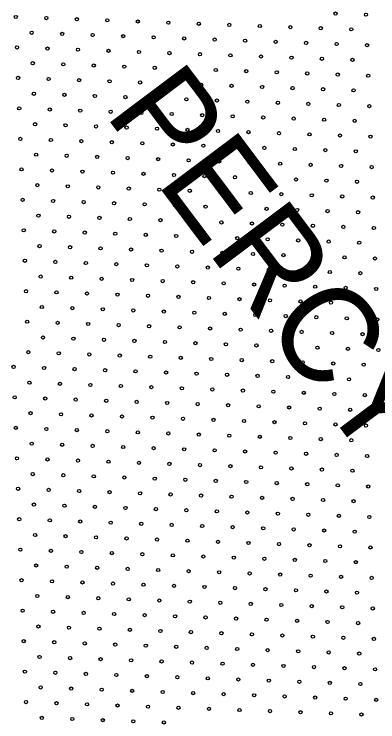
# Model space of a CAD drawing. Extents: x 1612280 to 1883141, y 560852 to 780851.
# Drawn here: x 1789417 to 1791821, y 648821 to 653503 of the extents above; entities that cross this region are included whole.
import ezdxf

# ---------------------------------------------------------------- set-up
doc = ezdxf.new("R2010")
doc.units = 0
doc.layers.add('DESIGN - DRAINAGE - Bridges', color=7, linetype='Continuous')
doc.layers.add('DESIGN - TRAFFIC CONTROL PERMANENT - Pavement Marking Text', color=7, linetype='Continuous')

msp = doc.modelspace()

# ---------------------------------------------------------------- linework, layer by layer
at = {"layer": 'DESIGN - TRAFFIC CONTROL PERMANENT - Pavement Marking Text'}
for centre in [(1789427.9, 653484.4), (1789427.9, 653484.4), (1791541.1, 653506.8), (1791541.1, 653506.8), (1791742.7, 653499.3), (1791742.7, 653499.3), (1789629.5, 653476.9), (1789629.5, 653476.9), (1789831.1, 653469.5), (1789831.1, 653469.5), (1790032.7, 653462), (1790032.7, 653462), (1790234.4, 653454.5), (1790234.4, 653454.5), (1790436, 653447.1), (1790436, 653447.1), (1790637.6, 653439.6), (1790637.6, 653439.6), (1790839.2, 653432.1), (1790839.2, 653432.1), (1791040.8, 653424.7), (1791040.8, 653424.7), (1791242.4, 653417.2), (1791242.4, 653417.2), (1791444, 653409.7), (1791444, 653409.7), (1791645.6, 653402.3), (1791645.6, 653402.3), (1789532.5, 653379.9), (1789532.5, 653379.9), (1789734.1, 653372.4), (1789734.1, 653372.4), (1789935.7, 653364.9), (1789935.7, 653364.9), (1790137.3, 653357.5), (1790137.3, 653357.5), (1790338.9, 653350), (1790338.9, 653350), (1790540.5, 653342.5), (1790540.5, 653342.5), (1790742.1, 653335.1), (1790742.1, 653335.1), (1790943.7, 653327.6), (1790943.7, 653327.6), (1791145.3, 653320.1), (1791145.3, 653320.1), (1791346.9, 653312.7), (1791346.9, 653312.7), (1791548.6, 653305.2), (1791548.6, 653305.2), (1791750.2, 653297.7), (1791750.2, 653297.7), (1789435.4, 653282.8), (1789435.4, 653282.8), (1789637, 653275.3), (1789637, 653275.3), (1789838.6, 653267.9), (1789838.6, 653267.9), (1790040.2, 653260.4), (1790040.2, 653260.4), (1790241.8, 653252.9), (1790241.8, 653252.9), (1790443.4, 653245.5), (1790443.4, 653245.5), (1790645, 653238), (1790645, 653238), (1790846.7, 653230.5), (1790846.7, 653230.5), (1791048.3, 653223.1), (1791048.3, 653223.1), (1791249.9, 653215.6), (1791249.9, 653215.6), (1791451.5, 653208.1), (1791451.5, 653208.1), (1791653.1, 653200.7), (1791653.1, 653200.7), (1789539.9, 653178.3), (1789539.9, 653178.3), (1789741.5, 653170.8), (1789741.5, 653170.8), (1789943.1, 653163.3), (1789943.1, 653163.3), (1790144.8, 653155.9), (1790144.8, 653155.9), (1790346.4, 653148.4), (1790346.4, 653148.4), (1790548, 653140.9), (1790548, 653140.9), (1790749.6, 653133.5), (1790749.6, 653133.5), (1790951.2, 653126), (1790951.2, 653126), (1791152.8, 653118.5), (1791152.8, 653118.5), (1791354.4, 653111.1), (1791354.4, 653111.1), (1789442.9, 653081.2), (1789442.9, 653081.2), (1789644.5, 653073.7), (1789644.5, 653073.7), (1789846.1, 653066.2), (1789846.1, 653066.2), (1791556, 653103.6), (1791556, 653103.6), (1791757.6, 653096.1), (1791757.6, 653096.1), (1790047.7, 653058.8), (1790047.7, 653058.8), (1790249.3, 653051.3), (1790249.3, 653051.3), (1790450.9, 653043.8), (1790450.9, 653043.8), (1790652.5, 653036.4), (1790652.5, 653036.4), (1790854.1, 653028.9), (1790854.1, 653028.9), (1791055.7, 653021.4), (1791055.7, 653021.4), (1791257.3, 653014), (1791257.3, 653014), (1789547.4, 652976.6), (1789547.4, 652976.6), (1789749, 652969.2), (1789749, 652969.2), (1791459, 653006.5), (1791459, 653006.5), (1791660.6, 652999), (1791660.6, 652999), (1789950.6, 652961.7), (1789950.6, 652961.7), (1790152.2, 652954.2), (1790152.2, 652954.2), (1790353.8, 652946.8), (1790353.8, 652946.8), (1790555.4, 652939.3), (1790555.4, 652939.3), (1790757.1, 652931.8), (1790757.1, 652931.8), (1790958.7, 652924.4), (1790958.7, 652924.4), (1789450.3, 652879.6), (1789450.3, 652879.6), (1789651.9, 652872.1), (1789651.9, 652872.1), (1791160.3, 652916.9), (1791160.3, 652916.9), (1791361.9, 652909.4), (1791361.9, 652909.4), (1791563.5, 652902), (1791563.5, 652902), (1791765.1, 652894.5), (1791765.1, 652894.5), (1789853.5, 652864.6), (1789853.5, 652864.6), (1790055.1, 652857.2), (1790055.1, 652857.2), (1790256.8, 652849.7), (1790256.8, 652849.7), (1790458.4, 652842.2), (1790458.4, 652842.2), (1790660, 652834.8), (1790660, 652834.8), (1790861.6, 652827.3), (1790861.6, 652827.3), (1791063.2, 652819.8), (1791063.2, 652819.8), (1791264.8, 652812.4), (1791264.8, 652812.4), (1791466.4, 652804.9), (1791466.4, 652804.9), (1791668, 652797.4), (1791668, 652797.4), (1789554.9, 652775), (1789554.9, 652775), (1789756.5, 652767.6), (1789756.5, 652767.6), (1789958.1, 652760.1), (1789958.1, 652760.1), (1790159.7, 652752.6), (1790159.7, 652752.6), (1790361.3, 652745.2), (1790361.3, 652745.2), (1790562.9, 652737.7), (1790562.9, 652737.7), (1790764.5, 652730.2), (1790764.5, 652730.2), (1790966.1, 652722.8), (1790966.1, 652722.8), (1791167.7, 652715.3), (1791167.7, 652715.3), (1791369.3, 652707.8), (1791369.3, 652707.8), (1791571, 652700.4), (1791571, 652700.4), (1791772.6, 652692.9), (1791772.6, 652692.9), (1789457.8, 652678), (1789457.8, 652678), (1789659.4, 652670.5), (1789659.4, 652670.5), (1789861, 652663), (1789861, 652663), (1790062.6, 652655.6), (1790062.6, 652655.6), (1790264.2, 652648.1), (1790264.2, 652648.1), (1790465.8, 652640.6), (1790465.8, 652640.6), (1790667.4, 652633.2), (1790667.4, 652633.2), (1790869.1, 652625.7), (1790869.1, 652625.7), (1791070.7, 652618.2), (1791070.7, 652618.2), (1791272.3, 652610.8), (1791272.3, 652610.8), (1791473.9, 652603.3), (1791473.9, 652603.3), (1791675.5, 652595.8), (1791675.5, 652595.8), (1789562.3, 652573.4), (1789562.3, 652573.4), (1789763.9, 652566), (1789763.9, 652566), (1789965.5, 652558.5), (1789965.5, 652558.5), (1790167.2, 652551), (1790167.2, 652551), (1790368.8, 652543.6), (1790368.8, 652543.6), (1790570.4, 652536.1), (1790570.4, 652536.1), (1790772, 652528.6), (1790772, 652528.6), (1790973.6, 652521.2), (1790973.6, 652521.2), (1791175.2, 652513.7), (1791175.2, 652513.7), (1791376.8, 652506.2), (1791376.8, 652506.2), (1791578.4, 652498.8), (1791578.4, 652498.8), (1789465.3, 652476.4), (1789465.3, 652476.4), (1789666.9, 652468.9), (1789666.9, 652468.9), (1789868.5, 652461.4), (1789868.5, 652461.4), (1790070.1, 652454), (1790070.1, 652454), (1791780, 652491.3), (1791780, 652491.3), (1790271.7, 652446.5), (1790271.7, 652446.5), (1790473.3, 652439), (1790473.3, 652439), (1790674.9, 652431.6), (1790674.9, 652431.6), (1790876.5, 652424.1), (1790876.5, 652424.1), (1791078.1, 652416.6), (1791078.1, 652416.6), (1791279.7, 652409.1), (1791279.7, 652409.1), (1789569.8, 652371.8), (1789569.8, 652371.8), (1789771.4, 652364.3), (1789771.4, 652364.3), (1789973, 652356.9), (1789973, 652356.9), (1791481.4, 652401.7), (1791481.4, 652401.7), (1791683, 652394.2), (1791683, 652394.2), (1790174.6, 652349.4), (1790174.6, 652349.4), (1790376.2, 652341.9), (1790376.2, 652341.9), (1790577.8, 652334.5), (1790577.8, 652334.5), (1790779.5, 652327), (1790779.5, 652327), (1790981.1, 652319.5), (1790981.1, 652319.5), (1791182.7, 652312.1), (1791182.7, 652312.1), (1789472.7, 652274.7), (1789472.7, 652274.7), (1789674.3, 652267.3), (1789674.3, 652267.3), (1791384.3, 652304.6), (1791384.3, 652304.6), (1791585.9, 652297.1), (1791585.9, 652297.1), (1791787.5, 652289.7), (1791787.5, 652289.7), (1789875.9, 652259.8), (1789875.9, 652259.8), (1790077.5, 652252.3), (1790077.5, 652252.3), (1790279.2, 652244.9), (1790279.2, 652244.9), (1790480.8, 652237.4), (1790480.8, 652237.4), (1790682.4, 652229.9), (1790682.4, 652229.9), (1790884, 652222.5), (1790884, 652222.5), (1789577.3, 652170.2), (1789577.3, 652170.2), (1791085.6, 652215), (1791085.6, 652215), (1791287.2, 652207.5), (1791287.2, 652207.5), (1791488.8, 652200.1), (1791488.8, 652200.1), (1791690.4, 652192.6), (1791690.4, 652192.6), (1789778.9, 652162.7), (1789778.9, 652162.7), (1789980.5, 652155.3), (1789980.5, 652155.3), (1790182.1, 652147.8), (1790182.1, 652147.8), (1790383.7, 652140.3), (1790383.7, 652140.3), (1790585.3, 652132.9), (1790585.3, 652132.9), (1790786.9, 652125.4), (1790786.9, 652125.4), (1790988.5, 652117.9), (1790988.5, 652117.9), (1791190.1, 652110.5), (1791190.1, 652110.5), (1791391.8, 652103), (1791391.8, 652103), (1791593.4, 652095.5), (1791593.4, 652095.5), (1791795, 652088.1), (1791795, 652088.1), (1789480.2, 652073.1), (1789480.2, 652073.1), (1789681.8, 652065.7), (1789681.8, 652065.7), (1789883.4, 652058.2), (1789883.4, 652058.2), (1790085, 652050.7), (1790085, 652050.7), (1790286.6, 652043.3), (1790286.6, 652043.3), (1790488.2, 652035.8), (1790488.2, 652035.8), (1790689.8, 652028.3), (1790689.8, 652028.3), (1790891.5, 652020.9), (1790891.5, 652020.9), (1791093.1, 652013.4), (1791093.1, 652013.4), (1791294.7, 652005.9), (1791294.7, 652005.9), (1791496.3, 651998.5), (1791496.3, 651998.5), (1791697.9, 651991), (1791697.9, 651991), (1789584.7, 651968.6), (1789584.7, 651968.6), (1789786.3, 651961.1), (1789786.3, 651961.1), (1789987.9, 651953.7), (1789987.9, 651953.7), (1790189.6, 651946.2), (1790189.6, 651946.2), (1790391.2, 651938.7), (1790391.2, 651938.7), (1790592.8, 651931.3), (1790592.8, 651931.3), (1790794.4, 651923.8), (1790794.4, 651923.8), (1790996, 651916.3), (1790996, 651916.3), (1791197.6, 651908.9), (1791197.6, 651908.9), (1791399.2, 651901.4), (1791399.2, 651901.4), (1791600.8, 651893.9), (1791600.8, 651893.9), (1789487.7, 651871.5), (1789487.7, 651871.5), (1789689.3, 651864.1), (1789689.3, 651864.1), (1789890.9, 651856.6), (1789890.9, 651856.6), (1790092.5, 651849.1), (1790092.5, 651849.1), (1791802.4, 651886.5), (1791802.4, 651886.5), (1790294.1, 651841.7), (1790294.1, 651841.7), (1790495.7, 651834.2), (1790495.7, 651834.2), (1790697.3, 651826.7), (1790697.3, 651826.7), (1790898.9, 651819.3), (1790898.9, 651819.3), (1791100.5, 651811.8), (1791100.5, 651811.8), (1791302.1, 651804.3), (1791302.1, 651804.3), (1791503.8, 651796.9), (1791503.8, 651796.9), (1789592.2, 651767), (1789592.2, 651767), (1789793.8, 651759.5), (1789793.8, 651759.5), (1789995.4, 651752), (1789995.4, 651752), (1791705.4, 651789.4), (1791705.4, 651789.4), (1790197, 651744.6), (1790197, 651744.6), (1790398.6, 651737.1), (1790398.6, 651737.1), (1790600.2, 651729.6), (1790600.2, 651729.6), (1790801.9, 651722.2), (1790801.9, 651722.2), (1791003.5, 651714.7), (1791003.5, 651714.7), (1791205.1, 651707.2), (1791205.1, 651707.2), (1789495.1, 651669.9), (1789495.1, 651669.9), (1789696.7, 651662.4), (1789696.7, 651662.4), (1789898.3, 651655), (1789898.3, 651655), (1791406.7, 651699.8), (1791406.7, 651699.8), (1791608.3, 651692.3), (1791608.3, 651692.3), (1791809.9, 651684.8), (1791809.9, 651684.8), (1790100, 651647.5), (1790100, 651647.5), (1790301.6, 651640), (1790301.6, 651640), (1790503.2, 651632.6), (1790503.2, 651632.6), (1790704.8, 651625.1), (1790704.8, 651625.1), (1790906.4, 651617.6), (1790906.4, 651617.6), (1791108, 651610.2), (1791108, 651610.2), (1789599.7, 651565.4), (1789599.7, 651565.4), (1791309.6, 651602.7), (1791309.6, 651602.7), (1791511.2, 651595.2), (1791511.2, 651595.2), (1791712.8, 651587.8), (1791712.8, 651587.8), (1789801.3, 651557.9), (1789801.3, 651557.9), (1790002.9, 651550.4), (1790002.9, 651550.4), (1790204.5, 651543), (1790204.5, 651543), (1790406.1, 651535.5), (1790406.1, 651535.5), (1790607.7, 651528), (1790607.7, 651528), (1790809.3, 651520.6), (1790809.3, 651520.6), (1789502.6, 651468.3), (1789502.6, 651468.3), (1791010.9, 651513.1), (1791010.9, 651513.1), (1791212.5, 651505.6), (1791212.5, 651505.6), (1791414.2, 651498.2), (1791414.2, 651498.2), (1791615.8, 651490.7), (1791615.8, 651490.7), (1791817.4, 651483.2), (1791817.4, 651483.2), (1789704.2, 651460.8), (1789704.2, 651460.8), (1789905.8, 651453.4), (1789905.8, 651453.4), (1790107.4, 651445.9), (1790107.4, 651445.9), (1790309, 651438.4), (1790309, 651438.4), (1790510.6, 651431), (1790510.6, 651431), (1790712.2, 651423.5), (1790712.2, 651423.5), (1790913.9, 651416), (1790913.9, 651416), (1791115.5, 651408.6), (1791115.5, 651408.6), (1791317.1, 651401.1), (1791317.1, 651401.1), (1791518.7, 651393.6), (1791518.7, 651393.6), (1791720.3, 651386.2), (1791720.3, 651386.2), (1789607.1, 651363.8), (1789607.1, 651363.8), (1789808.7, 651356.3), (1789808.7, 651356.3), (1790010.3, 651348.8), (1790010.3, 651348.8), (1790212, 651341.4), (1790212, 651341.4), (1790413.6, 651333.9), (1790413.6, 651333.9), (1790615.2, 651326.4), (1790615.2, 651326.4), (1790816.8, 651319), (1790816.8, 651319), (1791018.4, 651311.5), (1791018.4, 651311.5), (1791220, 651304), (1791220, 651304), (1791421.6, 651296.6), (1791421.6, 651296.6), (1791623.2, 651289.1), (1791623.2, 651289.1), (1791824.8, 651281.6), (1791824.8, 651281.6), (1789510.1, 651266.7), (1789510.1, 651266.7), (1789711.7, 651259.2), (1789711.7, 651259.2), (1789913.3, 651251.8), (1789913.3, 651251.8), (1790114.9, 651244.3), (1790114.9, 651244.3), (1790316.5, 651236.8), (1790316.5, 651236.8), (1790518.1, 651229.4), (1790518.1, 651229.4), (1790719.7, 651221.9), (1790719.7, 651221.9), (1790921.3, 651214.4), (1790921.3, 651214.4), (1791122.9, 651207), (1791122.9, 651207), (1791324.5, 651199.5), (1791324.5, 651199.5), (1791526.2, 651192), (1791526.2, 651192), (1789413, 651169.6), (1789413, 651169.6), (1789614.6, 651162.2), (1789614.6, 651162.2), (1789816.2, 651154.7), (1789816.2, 651154.7), (1790017.8, 651147.2), (1790017.8, 651147.2), (1790219.4, 651139.8), (1790219.4, 651139.8), (1791727.8, 651184.6), (1791727.8, 651184.6), (1790421, 651132.3), (1790421, 651132.3), (1790622.6, 651124.8), (1790622.6, 651124.8), (1790824.3, 651117.4), (1790824.3, 651117.4), (1791025.9, 651109.9), (1791025.9, 651109.9), (1791227.5, 651102.4), (1791227.5, 651102.4), (1791429.1, 651094.9), (1791429.1, 651094.9), (1789517.5, 651065.1), (1789517.5, 651065.1), (1789719.1, 651057.6), (1789719.1, 651057.6), (1789920.7, 651050.1), (1789920.7, 651050.1), (1791630.7, 651087.5), (1791630.7, 651087.5), (1790122.4, 651042.7), (1790122.4, 651042.7), (1790324, 651035.2), (1790324, 651035.2), (1790525.6, 651027.7), (1790525.6, 651027.7), (1790727.2, 651020.3), (1790727.2, 651020.3), (1790928.8, 651012.8), (1790928.8, 651012.8), (1791130.4, 651005.3), (1791130.4, 651005.3), (1789420.4, 650968), (1789420.4, 650968), (1789622.1, 650960.5), (1789622.1, 650960.5), (1789823.7, 650953.1), (1789823.7, 650953.1), (1791332, 650997.9), (1791332, 650997.9), (1791533.6, 650990.4), (1791533.6, 650990.4), (1791735.2, 650982.9), (1791735.2, 650982.9), (1790025.3, 650945.6), (1790025.3, 650945.6), (1790226.9, 650938.1), (1790226.9, 650938.1), (1790428.5, 650930.7), (1790428.5, 650930.7), (1790630.1, 650923.2), (1790630.1, 650923.2), (1790831.7, 650915.7), (1790831.7, 650915.7), (1791033.3, 650908.3), (1791033.3, 650908.3), (1789525, 650863.5), (1789525, 650863.5), (1791234.9, 650900.8), (1791234.9, 650900.8), (1791436.6, 650893.3), (1791436.6, 650893.3), (1791638.2, 650885.9), (1791638.2, 650885.9), (1789726.6, 650856), (1789726.6, 650856), (1789928.2, 650848.5), (1789928.2, 650848.5), (1790129.8, 650841.1), (1790129.8, 650841.1), (1790331.4, 650833.6), (1790331.4, 650833.6), (1790533, 650826.1), (1790533, 650826.1), (1790734.6, 650818.7), (1790734.6, 650818.7), (1789427.9, 650766.4), (1789427.9, 650766.4), (1790936.3, 650811.2), (1790936.3, 650811.2), (1791137.9, 650803.7), (1791137.9, 650803.7), (1791339.5, 650796.3), (1791339.5, 650796.3), (1791541.1, 650788.8), (1791541.1, 650788.8), (1791742.7, 650781.3), (1791742.7, 650781.3), (1789629.5, 650758.9), (1789629.5, 650758.9), (1789831.1, 650751.5), (1789831.1, 650751.5), (1790032.7, 650744), (1790032.7, 650744), (1790234.4, 650736.5), (1790234.4, 650736.5), (1790436, 650729.1), (1790436, 650729.1), (1790637.6, 650721.6), (1790637.6, 650721.6), (1790839.2, 650714.1), (1790839.2, 650714.1), (1791040.8, 650706.7), (1791040.8, 650706.7), (1791242.4, 650699.2), (1791242.4, 650699.2), (1791444, 650691.7), (1791444, 650691.7), (1791645.6, 650684.3), (1791645.6, 650684.3), (1789532.5, 650661.9), (1789532.5, 650661.9), (1789734.1, 650654.4), (1789734.1, 650654.4), (1789935.7, 650646.9), (1789935.7, 650646.9), (1790137.3, 650639.5), (1790137.3, 650639.5), (1790338.9, 650632), (1790338.9, 650632), (1790540.5, 650624.5), (1790540.5, 650624.5), (1790742.1, 650617.1), (1790742.1, 650617.1), (1790943.7, 650609.6), (1790943.7, 650609.6), (1791145.3, 650602.1), (1791145.3, 650602.1), (1791346.9, 650594.7), (1791346.9, 650594.7), (1791548.6, 650587.2), (1791548.6, 650587.2), (1791750.2, 650579.7), (1791750.2, 650579.7), (1789435.4, 650564.8), (1789435.4, 650564.8), (1789637, 650557.3), (1789637, 650557.3), (1789838.6, 650549.9), (1789838.6, 650549.9), (1790040.2, 650542.4), (1790040.2, 650542.4), (1790241.8, 650534.9), (1790241.8, 650534.9), (1790443.4, 650527.5), (1790443.4, 650527.5), (1790645, 650520), (1790645, 650520), (1790846.7, 650512.5), (1790846.7, 650512.5), (1791048.3, 650505.1), (1791048.3, 650505.1), (1791249.9, 650497.6), (1791249.9, 650497.6), (1791451.5, 650490.1), (1791451.5, 650490.1), (1789539.9, 650460.2), (1789539.9, 650460.2), (1789741.5, 650452.8), (1789741.5, 650452.8), (1789943.1, 650445.3), (1789943.1, 650445.3), (1790144.8, 650437.8), (1790144.8, 650437.8), (1791653.1, 650482.7), (1791653.1, 650482.7), (1790346.4, 650430.4), (1790346.4, 650430.4), (1790548, 650422.9), (1790548, 650422.9), (1790749.6, 650415.4), (1790749.6, 650415.4), (1790951.2, 650408), (1790951.2, 650408), (1791152.8, 650400.5), (1791152.8, 650400.5), (1791354.4, 650393), (1791354.4, 650393), (1789442.9, 650363.2), (1789442.9, 650363.2), (1789644.5, 650355.7), (1789644.5, 650355.7), (1789846.1, 650348.2), (1789846.1, 650348.2), (1791556, 650385.6), (1791556, 650385.6), (1791757.6, 650378.1), (1791757.6, 650378.1), (1790047.7, 650340.8), (1790047.7, 650340.8), (1790249.3, 650333.3), (1790249.3, 650333.3), (1790450.9, 650325.8), (1790450.9, 650325.8), (1790652.5, 650318.4), (1790652.5, 650318.4), (1790854.1, 650310.9), (1790854.1, 650310.9), (1791055.7, 650303.4), (1791055.7, 650303.4), (1789547.4, 650258.6), (1789547.4, 650258.6), (1789749, 650251.2), (1789749, 650251.2), (1791257.3, 650296), (1791257.3, 650296), (1791459, 650288.5), (1791459, 650288.5), (1791660.6, 650281), (1791660.6, 650281), (1789950.6, 650243.7), (1789950.6, 650243.7), (1790152.2, 650236.2), (1790152.2, 650236.2), (1790353.8, 650228.8), (1790353.8, 650228.8), (1790555.4, 650221.3), (1790555.4, 650221.3), (1790757.1, 650213.8), (1790757.1, 650213.8), (1790958.7, 650206.4), (1790958.7, 650206.4), (1789450.3, 650161.6), (1789450.3, 650161.6), (1791160.3, 650198.9), (1791160.3, 650198.9), (1791361.9, 650191.4), (1791361.9, 650191.4), (1791563.5, 650184), (1791563.5, 650184), (1791765.1, 650176.5), (1791765.1, 650176.5), (1789651.9, 650154.1), (1789651.9, 650154.1), (1789853.5, 650146.6), (1789853.5, 650146.6), (1790055.1, 650139.2), (1790055.1, 650139.2), (1790256.8, 650131.7), (1790256.8, 650131.7), (1790458.4, 650124.2), (1790458.4, 650124.2), (1790660, 650116.8), (1790660, 650116.8), (1790861.6, 650109.3), (1790861.6, 650109.3), (1791063.2, 650101.8), (1791063.2, 650101.8), (1791264.8, 650094.4), (1791264.8, 650094.4), (1791466.4, 650086.9), (1791466.4, 650086.9), (1791668, 650079.4), (1791668, 650079.4), (1789554.9, 650057), (1789554.9, 650057), (1789756.5, 650049.6), (1789756.5, 650049.6), (1789958.1, 650042.1), (1789958.1, 650042.1), (1790159.7, 650034.6), (1790159.7, 650034.6), (1790361.3, 650027.2), (1790361.3, 650027.2), (1790562.9, 650019.7), (1790562.9, 650019.7), (1790764.5, 650012.2), (1790764.5, 650012.2), (1790966.1, 650004.8), (1790966.1, 650004.8), (1791167.7, 649997.3), (1791167.7, 649997.3), (1791369.3, 649989.8), (1791369.3, 649989.8), (1791571, 649982.4), (1791571, 649982.4), (1791772.6, 649974.9), (1791772.6, 649974.9), (1789457.8, 649960), (1789457.8, 649960), (1789659.4, 649952.5), (1789659.4, 649952.5), (1789861, 649945), (1789861, 649945), (1790062.6, 649937.6), (1790062.6, 649937.6), (1790264.2, 649930.1), (1790264.2, 649930.1), (1790465.8, 649922.6), (1790465.8, 649922.6), (1790667.4, 649915.2), (1790667.4, 649915.2), (1790869.1, 649907.7), (1790869.1, 649907.7), (1791070.7, 649900.2), (1791070.7, 649900.2), (1791272.3, 649892.8), (1791272.3, 649892.8), (1791473.9, 649885.3), (1791473.9, 649885.3), (1791675.5, 649877.8), (1791675.5, 649877.8), (1789562.3, 649855.4), (1789562.3, 649855.4), (1789763.9, 649848), (1789763.9, 649848), (1789965.5, 649840.5), (1789965.5, 649840.5), (1790167.2, 649833), (1790167.2, 649833), (1790368.8, 649825.6), (1790368.8, 649825.6), (1790570.4, 649818.1), (1790570.4, 649818.1), (1790772, 649810.6), (1790772, 649810.6), (1790973.6, 649803.1), (1790973.6, 649803.1), (1791175.2, 649795.7), (1791175.2, 649795.7), (1791376.8, 649788.2), (1791376.8, 649788.2), (1789465.3, 649758.3), (1789465.3, 649758.3), (1789666.9, 649750.9), (1789666.9, 649750.9), (1789868.5, 649743.4), (1789868.5, 649743.4), (1790070.1, 649735.9), (1790070.1, 649735.9), (1791578.4, 649780.7), (1791578.4, 649780.7), (1791780, 649773.3), (1791780, 649773.3), (1790271.7, 649728.5), (1790271.7, 649728.5), (1790473.3, 649721), (1790473.3, 649721), (1790674.9, 649713.5), (1790674.9, 649713.5), (1790876.5, 649706.1), (1790876.5, 649706.1), (1791078.1, 649698.6), (1791078.1, 649698.6), (1791279.7, 649691.1), (1791279.7, 649691.1), (1789569.8, 649653.8), (1789569.8, 649653.8), (1789771.4, 649646.3), (1789771.4, 649646.3), (1791481.4, 649683.7), (1791481.4, 649683.7), (1791683, 649676.2), (1791683, 649676.2), (1789973, 649638.9), (1789973, 649638.9), (1790174.6, 649631.4), (1790174.6, 649631.4), (1790376.2, 649623.9), (1790376.2, 649623.9), (1790577.8, 649616.5), (1790577.8, 649616.5), (1790779.5, 649609), (1790779.5, 649609), (1790981.1, 649601.5), (1790981.1, 649601.5), (1789472.7, 649556.7), (1789472.7, 649556.7), (1789674.3, 649549.3), (1789674.3, 649549.3), (1791182.7, 649594.1), (1791182.7, 649594.1), (1791384.3, 649586.6), (1791384.3, 649586.6), (1791585.9, 649579.1), (1791585.9, 649579.1), (1791787.5, 649571.7), (1791787.5, 649571.7), (1789875.9, 649541.8), (1789875.9, 649541.8), (1790077.5, 649534.3), (1790077.5, 649534.3), (1790279.2, 649526.9), (1790279.2, 649526.9), (1790480.8, 649519.4), (1790480.8, 649519.4), (1790682.4, 649511.9), (1790682.4, 649511.9), (1790884, 649504.5), (1790884, 649504.5), (1791085.6, 649497), (1791085.6, 649497), (1791287.2, 649489.5), (1791287.2, 649489.5), (1791488.8, 649482.1), (1791488.8, 649482.1), (1791690.4, 649474.6), (1791690.4, 649474.6), (1789577.3, 649452.2), (1789577.3, 649452.2), (1789778.9, 649444.7), (1789778.9, 649444.7), (1789980.5, 649437.3), (1789980.5, 649437.3), (1790182.1, 649429.8), (1790182.1, 649429.8), (1790383.7, 649422.3), (1790383.7, 649422.3), (1790585.3, 649414.9), (1790585.3, 649414.9), (1790786.9, 649407.4), (1790786.9, 649407.4), (1790988.5, 649399.9), (1790988.5, 649399.9), (1791190.1, 649392.5), (1791190.1, 649392.5), (1791391.8, 649385), (1791391.8, 649385), (1791593.4, 649377.5), (1791593.4, 649377.5), (1791795, 649370.1), (1791795, 649370.1), (1789480.2, 649355.1), (1789480.2, 649355.1), (1789681.8, 649347.7), (1789681.8, 649347.7), (1789883.4, 649340.2), (1789883.4, 649340.2), (1790085, 649332.7), (1790085, 649332.7), (1790286.6, 649325.3), (1790286.6, 649325.3), (1790488.2, 649317.8), (1790488.2, 649317.8), (1790689.8, 649310.3), (1790689.8, 649310.3), (1790891.5, 649302.9), (1790891.5, 649302.9), (1791093.1, 649295.4), (1791093.1, 649295.4), (1791294.7, 649287.9), (1791294.7, 649287.9), (1791496.3, 649280.5), (1791496.3, 649280.5), (1791697.9, 649273), (1791697.9, 649273), (1789584.7, 649250.6), (1789584.7, 649250.6), (1789786.3, 649243.1), (1789786.3, 649243.1), (1789987.9, 649235.7), (1789987.9, 649235.7), (1790189.6, 649228.2), (1790189.6, 649228.2), (1790391.2, 649220.7), (1790391.2, 649220.7), (1790592.8, 649213.3), (1790592.8, 649213.3), (1790794.4, 649205.8), (1790794.4, 649205.8), (1790996, 649198.3), (1790996, 649198.3), (1791197.6, 649190.9), (1791197.6, 649190.9), (1791399.2, 649183.4), (1791399.2, 649183.4), (1791600.8, 649175.9), (1791600.8, 649175.9), (1789487.7, 649153.5), (1789487.7, 649153.5), (1789689.3, 649146), (1789689.3, 649146), (1789890.9, 649138.6), (1789890.9, 649138.6), (1790092.5, 649131.1), (1790092.5, 649131.1), (1791802.4, 649168.5), (1791802.4, 649168.5), (1790294.1, 649123.6), (1790294.1, 649123.6), (1790495.7, 649116.2), (1790495.7, 649116.2), (1790697.3, 649108.7), (1790697.3, 649108.7), (1790898.9, 649101.2), (1790898.9, 649101.2), (1791100.5, 649093.8), (1791100.5, 649093.8), (1791302.1, 649086.3), (1791302.1, 649086.3), (1789592.2, 649049), (1789592.2, 649049), (1789793.8, 649041.5), (1789793.8, 649041.5), (1789995.4, 649034), (1789995.4, 649034), (1791503.8, 649078.8), (1791503.8, 649078.8), (1791705.4, 649071.4), (1791705.4, 649071.4), (1790197, 649026.6), (1790197, 649026.6), (1790398.6, 649019.1), (1790398.6, 649019.1), (1790600.2, 649011.6), (1790600.2, 649011.6), (1790801.9, 649004.2), (1790801.9, 649004.2), (1791003.5, 648996.7), (1791003.5, 648996.7), (1791205.1, 648989.2), (1791205.1, 648989.2), (1789495.1, 648951.9), (1789495.1, 648951.9), (1789696.7, 648944.4), (1789696.7, 648944.4), (1791406.7, 648981.8), (1791406.7, 648981.8), (1791608.3, 648974.3), (1791608.3, 648974.3), (1791809.9, 648966.8), (1791809.9, 648966.8), (1789898.3, 648937), (1789898.3, 648937), (1790100, 648929.5), (1790100, 648929.5), (1790301.6, 648922), (1790301.6, 648922), (1790503.2, 648914.6), (1790503.2, 648914.6), (1790704.8, 648907.1), (1790704.8, 648907.1), (1790906.4, 648899.6), (1790906.4, 648899.6), (1789599.7, 648847.4), (1789599.7, 648847.4), (1791108, 648892.2), (1791108, 648892.2), (1791309.6, 648884.7), (1791309.6, 648884.7), (1791511.2, 648877.2), (1791511.2, 648877.2), (1791712.8, 648869.8), (1791712.8, 648869.8), (1789801.3, 648839.9), (1789801.3, 648839.9), (1790002.9, 648832.4), (1790002.9, 648832.4), (1790204.5, 648825), (1790204.5, 648825), (1790406.1, 648817.5), (1790406.1, 648817.5)]:
    msp.add_circle(centre, 10.6, dxfattribs=at)

# ---------------------------------------------------------------- texts
at = {"layer": 'DESIGN - DRAINAGE - Bridges'}
msp.add_text('PERCY', height=634, rotation=306.9118, dxfattribs=at).set_placement((1790009.6, 652844))
msp.add_text('PERCY', height=634, rotation=306.9118, dxfattribs=at).set_placement((1790009.6, 652844))

doc.saveas('drawing.dxf')
